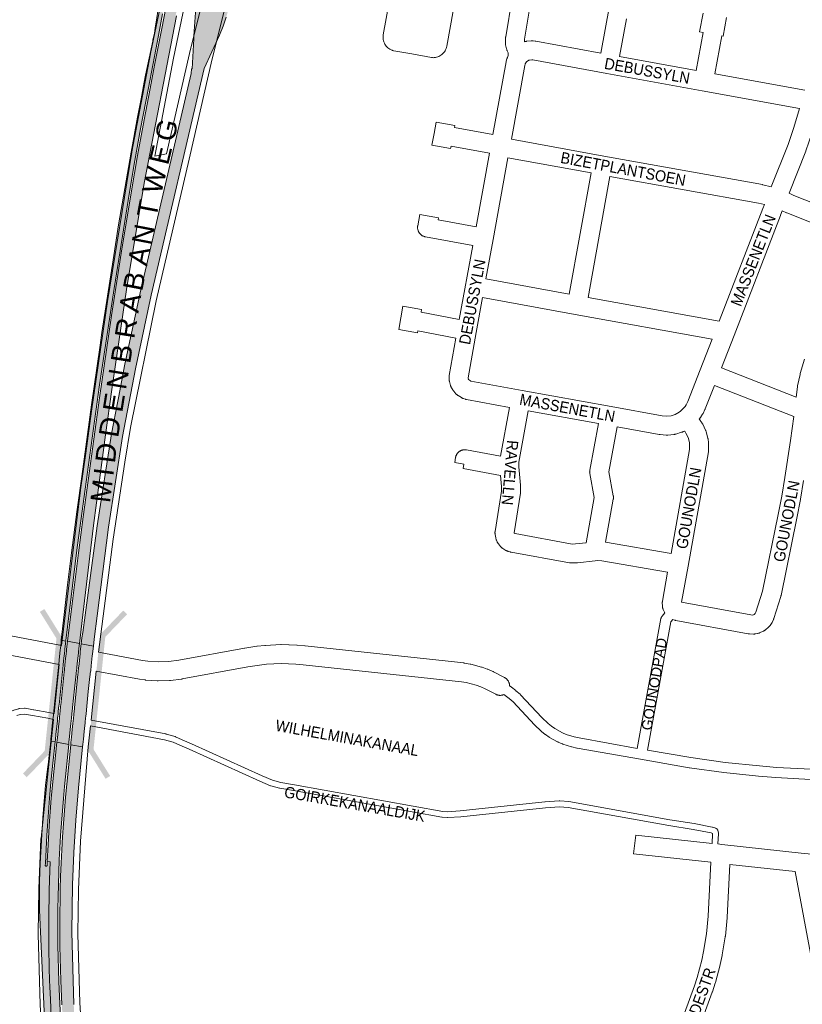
# Paper-space layout 'Layout1' of a CAD drawing. Header units: metres. Extents: x 123097 to 144122, y 392739 to 407589.
# Tile 363 of 510: x 132714 to 133251, y 398690 to 399366. Entities that reach past the tile are written whole.
import ezdxf
from ezdxf.enums import TextEntityAlignment as Align

# ---------------------------------------------------------------- set-up
doc = ezdxf.new("R2010")
doc.units = ezdxf.units.M
doc.header["$MEASUREMENT"] = 0
for name, color, linetype, lineweight in [('gs-anno-wegen algemeen tekst', 7, 'Continuous', 0), ('gs-knt-fietspaden', 7, 'Continuous', 0), ('gs-knt-hoofdweg', 7, 'Continuous', 0), ('gs-knt-paden', 7, 'Continuous', 0), ('gs-knt-wegen algemeen', 7, 'Continuous', 0), ('gs-symb-viaduct', 7, 'Continuous', 0), ('ir-ARC-asfalt-hoofdwegen-te inspecteren', 5, 'Continuous', 0)]:
    doc.layers.add(name, color=color, linetype=linetype, lineweight=lineweight)
doc.styles.add('Style-Arial', font='arial.ttf')

# ---------------------------------------------------------------- blocks, each defined once
blk = doc.blocks.new('gg0-viaduct_6')
at = {"layer": 'gs-symb-viaduct', "linetype": 'Continuous'}
blk.add_hatch(color=7, dxfattribs=at).paths.add_polyline_path([(-55.76, -16.89), (-58, -14), (-40, 0), (40, 0), (58, -14), (55.76, -16.89), (38.75, -3.66), (-38.75, -3.66)])

psp = doc.layouts.get("Layout1")

# ---------------------------------------------------------------- hatches: boundary and pattern name
at = {"layer": 'ir-ARC-asfalt-hoofdwegen-te inspecteren', "linetype": 'Continuous', "lineweight": 13}
psp.add_hatch(color=5, dxfattribs=at).paths.add_polyline_path([(132745.765, 398939.445), (132742.708, 398940.003), (132744.14, 398953.633), (132744.598, 398957.736), (132745.497, 398965.794), (132746.911, 398977.949), (132749.679, 399000), (132753.424, 399028.151), (132756.711, 399052.394), (132763.521, 399101.36), (132767.067, 399126.552), (132769.348, 399142.307), (132770.602, 399150.966), (132778.152, 399200.892), (132781.987, 399224.79), (132786.216, 399249.909), (132790.592, 399274.7), (132794.987, 399298.78), (132797.363, 399311.27), (132799.62, 399322.825), (132800.494, 399327.449), (132805.385, 399350.925), (132805.553, 399351.687), (132806.5, 399356.314), (132807.167, 399359.966), (132807.797, 399363.886), (132809.324, 399374.362), (132812.187, 399393.64), (132815.471, 399411.976), (132815.819, 399413.818), (132817.26, 399420.918), (132819.877, 399432.862), (132824.127, 399451.897), (132825.384, 399457.57), (132825.476, 399457.562), (132827.126, 399464.566), (132828.235, 399462.861), (132829.524, 399460.578), (132830.081, 399459.404), (132830.766, 399457.501), (132829.519, 399457.938), (132829.188, 399457.853), (132828.988, 399457.576), (132824.159, 399435.996), (132821.988, 399426.189), (132819.917, 399416.484), (132818.065, 399406.735), (132816.568, 399398.75), (132815.294, 399390.727), (132812.833, 399373.92), (132812.113, 399369.682), (132809.371, 399354.718), (132806.56, 399340.328), (132804.501, 399329.626), (132802.449, 399318.8), (132797.012, 399290.778), (132793.014, 399269.077), (132789.364, 399247.314), (132778.975, 399181.281), (132769.006, 399115.184), (132761.266, 399060.247), (132753.91, 399005.257), (132753.218, 399000), (132749.39, 398969.859), (132745.792, 398939.69)])
for points in [[(132841.36, 399457.113), (132829.524, 399460.578), (132830.081, 399459.404), (132830.766, 399457.501), (132831.151, 399455.471), (132831.252, 399451.945), (132830.892, 399448.435), (132830.241, 399445.774), (132829.908, 399444.974), (132820.748, 399403.84), (132820.303, 399401.321), (132818.642, 399393.773), (132817.319, 399387.645), (132814.429, 399373.767), (132811.522, 399359.502), (132807.753, 399340.096), (132806.631, 399334.336), (132803.602, 399318.511), (132799.427, 399296.855), (132794.924, 399272.536), (132790.718, 399248.164), (132783.743, 399205.487), (132777.124, 399162.753), (132768.892, 399106.123), (132761.058, 399049.436), (132757.761, 399024.723), (132754.539, 399000), (132750.585, 398968.841), (132746.942, 398939.23), (132755.224, 398937.717), (132755.662, 398941.564), (132757.534, 398957.309), (132764.86, 399018.61), (132773.1, 399080.84), (132777.39, 399111.89), (132787.45, 399180.57), (132799.49, 399253.49), (132821.57, 399368.18), (132821.05, 399368.32), (132828.33, 399401.27), (132834.221, 399426.591), (132838.285, 399444.062), (132840.241, 399452.467), (132840.749, 399454.499)], [(132756.324, 398937.516), (132764.726, 398935.982), (132765.256, 398940.716), (132767.303, 398956.73), (132775.07, 399017.52), (132784.71, 399079.82), (132793.52, 399126.23), (132804.32, 399176.71), (132840.62, 399332.15), (132851.144, 399355.096), (132853.692, 399361.177), (132855.828, 399367.415), (132857.543, 399373.782), (132873.2, 399440.72), (132874.29, 399444.751), (132874.311, 399444.83), (132874.63, 399445.552), (132875.444, 399447.211), (132852.942, 399453.434), (132852.348, 399450.835), (132849.866, 399440.407), (132850.276, 399440.31), (132847.934, 399430.324), (132835.577, 399377.097), (132835.14, 399375.448), (132834.835, 399373.77), (132833.672, 399354.453), (132833.605, 399352.419), (132832.433, 399331.864), (132831.893, 399331.89), (132831.7, 399328.73), (132797.18, 399180.22), (132786.2, 399129.25), (132781.868, 399106.332), (132781.401, 399103.864), (132777.17, 399081.48), (132767.18, 399018.45), (132758.985, 398957.223), (132757.396, 398945.352), (132756.789, 398941.579)], [(132742.708, 398940.003), (132742.523, 398938.338), (132742.077, 398934.409), (132741.95, 398933.286), (132741.225, 398926.336), (132740.912, 398923.326), (132740.471, 398919.106), (132738.084, 398896.213), (132738.028, 398895.668), (132737.612, 398891.65), (132737.305, 398888.674), (132737.275, 398888.381), (132737.144, 398887.123), (132736.958, 398885.293), (132736.555, 398881.332), (132736.024, 398876.11), (132735.628, 398872.21), (132735.476, 398870.719), (132738.47, 398870.178), (132738.627, 398871.679), (132739.033, 398875.557), (132739.579, 398880.786), (132739.994, 398884.753), (132740.183, 398886.562), (132740.346, 398888.113), (132740.448, 398889.086), (132740.555, 398890.11), (132740.659, 398891.096), (132741.08, 398895.121), (132741.136, 398895.652), (132743.539, 398918.547), (132743.647, 398919.576), (132743.746, 398920.52), (132743.981, 398922.764), (132744.298, 398925.777), (132745.028, 398932.736), (132745.15, 398933.85), (132745.583, 398937.794), (132745.765, 398939.445)], [(132754.588, 398932.135), (132755.041, 398936.112), (132755.224, 398937.717), (132746.942, 398939.23), (132746.741, 398937.588), (132746.301, 398933.641), (132746.177, 398932.53), (132745.454, 398925.568), (132745.137, 398922.552), (132744.883, 398920.313), (132744.81, 398919.365), (132744.703, 398918.335), (132742.324, 398895.433), (132742.269, 398894.907), (132741.851, 398890.879), (132741.748, 398889.89), (132741.642, 398888.866), (132741.541, 398887.894), (132741.38, 398886.341), (132741.193, 398884.54), (132740.781, 398880.57), (132740.237, 398875.336), (132739.835, 398871.466), (132739.679, 398869.96), (132747.795, 398868.494), (132747.952, 398870.032), (132748.342, 398873.849), (132748.833, 398878.659), (132749.266, 398882.893), (132749.624, 398886.412), (132749.931, 398889.409), (132750.344, 398893.46), (132750.394, 398893.95), (132751.68, 398906.61), (132752.847, 398916.852), (132752.964, 398917.882), (132753.071, 398918.82), (132753.326, 398921.053), (132753.67, 398924.075), (132754.464, 398931.049)], [(132750.263, 398878.86), (132749.722, 398873.595), (132749.331, 398869.788), (132749.173, 398868.245), (132757.313, 398866.776), (132757.475, 398868.349), (132757.862, 398872.101), (132758.408, 398877.391), (132758.823, 398881.409), (132758.996, 398883.087), (132759.158, 398884.664), (132759.261, 398885.659), (132759.367, 398886.691), (132759.469, 398887.674), (132759.889, 398891.749), (132759.935, 398892.196), (132761.22, 398904.9), (132762.372, 398915.118), (132762.489, 398916.149), (132762.594, 398917.084), (132762.845, 398919.311), (132763.188, 398922.346), (132763.977, 398929.349), (132764.096, 398930.408), (132764.549, 398934.421), (132764.726, 398935.982), (132756.324, 398937.516), (132756.157, 398935.913), (132755.741, 398931.926), (132755.628, 398930.841), (132754.898, 398923.852), (132754.583, 398920.823), (132754.349, 398918.587), (132754.251, 398917.648), (132754.143, 398916.616), (132751.786, 398893.694), (132751.736, 398893.21), (132751.321, 398889.156), (132751.013, 398886.157), (132750.852, 398884.592), (132750.674, 398882.856)], [(132731.317, 398677.949), (132731.695, 398669.597), (132732.316, 398655.97), (132732.913, 398642.861), (132733.645, 398625.951), (132735.885, 398625.689), (132736.577, 398631.833), (132736.711, 398633.291), (132737.105, 398639.693), (132737.219, 398644.53), (132737.236, 398646.198), (132737.189, 398652.041), (132736.447, 398667.72), (132736.016, 398675.933), (132735.22, 398693.489), (132734.8, 398702.276), (132734.671, 398706.934), (132734.414, 398714.96), (132734.07, 398729.258), (132734.096, 398738.329), (132734.068, 398748.141), (132734.127, 398752.03), (132734.127, 398755.702), (132734.276, 398761.844), (132734.372, 398768.178), (132734.645, 398775.569), (132735.027, 398788.064), (132733.035, 398788.142), (132732.903, 398785.479), (132732.566, 398785.035), (132732.01, 398785.074), (132731.739, 398785.561), (132731.76, 398786.799), (132732.789, 398806.294), (132733.602, 398818.782), (132734.614, 398831.562), (132735.638, 398842.436), (132736.943, 398855.575), (132738.47, 398870.178), (132735.476, 398870.719), (132734.879, 398864.801), (132734.463, 398861.072), (132733.876, 398856.36), (132733.223, 398851.657), (132732.547, 398846.09), (132731.933, 398840.516), (132731.395, 398835.018), (132730.91, 398829.516), (132730.042, 398818.231), (132729.309, 398806.667), (132728.245, 398786.843), (132728.013, 398780.841), (132727.834, 398774.837), (132727.732, 398766.317), (132727.759, 398760.577), (132727.837, 398754.838), (132731.203, 398680.477)], [(132731.631, 398614.512), (132732.543, 398618.153), (132733.097, 398620.951), (132733.518, 398623.435), (132733.645, 398625.951), (132735.885, 398625.689), (132736.577, 398631.833), (132736.711, 398633.291), (132737.105, 398639.693), (132737.219, 398644.53), (132737.236, 398646.198), (132737.189, 398652.041), (132736.447, 398667.72), (132736.016, 398675.933), (132735.22, 398693.489), (132734.8, 398702.276), (132734.671, 398706.934), (132734.414, 398714.96), (132734.07, 398729.258), (132734.096, 398738.329), (132734.068, 398748.141), (132734.127, 398752.03), (132734.127, 398755.702), (132734.276, 398761.844), (132734.372, 398768.178), (132734.645, 398775.569), (132735.027, 398788.064), (132733.035, 398788.142), (132733.598, 398799.54), (132734.372, 398812.625), (132735.048, 398822.181), (132735.81, 398831.731), (132739.679, 398869.96), (132747.795, 398868.494), (132744.86, 398839.761), (132744.111, 398831.356), (132743.428, 398822.946), (132742.811, 398814.53), (132742.26, 398806.11), (132741.774, 398797.686), (132741.352, 398789.258), (132740.999, 398780.827), (132740.721, 398772.394), (132740.519, 398764.064), (132740.39, 398755.732), (132740.33, 398747.4), (132740.335, 398739.067), (132740.406, 398730.734), (132740.544, 398722.402), (132740.748, 398714.072), (132741.02, 398705.743), (132742.877, 398666.12), (132742.999, 398664.084), (132743.25, 398659.064), (132743.37, 398655.388), (132743.439, 398651.71), (132743.436, 398647.736), (132743.435, 398645.525), (132743.354, 398640.676), (132743.21, 398637), (132742.953, 398633.011), (132742.571, 398629.032), (132742.351, 398627.301), (132742.076, 398625.14), (132741.441, 398621.119), (132740.79, 398617.649)], [(132752.75, 398621.781), (132761.651, 398624.893), (132761.196, 398625.768), (132760.425, 398627.395), (132758.414, 398632.332), (132757.861, 398633.876), (132756.834, 398637.143), (132755.961, 398640.454), (132755.271, 398643.807), (132754.795, 398647.197), (132753.541, 398658.5), (132753.124, 398663.01), (132752.054, 398676.555), (132751.747, 398681.074), (132751.22, 398690.117), (132750.01, 398739.911), (132750.34, 398772.241), (132751.254, 398794.424), (132752.614, 398816.584), (132754.419, 398838.712), (132757.313, 398866.776), (132749.173, 398868.245), (132746.4, 398841.239), (132745.569, 398832.229), (132744.818, 398823.212), (132744.146, 398814.188), (132743.554, 398805.159), (132743.041, 398796.125), (132742.608, 398787.087), (132742.255, 398778.045), (132741.981, 398769.001), (132741.816, 398761.187), (132741.727, 398753.371), (132741.721, 398737.739), (132741.795, 398729.923), (132741.924, 398722.108), (132742.109, 398714.294), (132742.35, 398706.481), (132743.08, 398689.821), (132744.09, 398673.276), (132744.675, 398665.514), (132745.417, 398657.765), (132746.292, 398650.03), (132746.794, 398646.17), (132747.371, 398642.321), (132748.149, 398637.821), (132748.597, 398635.582), (132749.109, 398633.357), (132749.679, 398631.146), (132750.302, 398628.949), (132750.979, 398626.768), (132751.708, 398624.604)]]:
    psp.add_hatch(color=5, dxfattribs=at).paths.add_polyline_path(points, flags=0)

# ---------------------------------------------------------------- linework, layer by layer
at = {"layer": 'gs-knt-fietspaden', "color": 7, "linetype": 'Continuous', "flags": 128}
for points in [[(133137.587, 398865.828), (133153.785, 398954.772), (133153.818, 398954.933), (133153.859, 398955.092), (133153.907, 398955.248), (133153.962, 398955.403), (133154.024, 398955.555), (133154.094, 398955.703), (133154.17, 398955.849), (133154.253, 398955.99), (133154.343, 398956.128), (133154.439, 398956.261), (133154.541, 398956.389), (133156.446, 398958.677)], [(133161.863, 398954.212), (133160.526, 398952.606), (133144.502, 398864.616)], [(133050.009, 398908.59), (133051.013, 398907.929), (133051.123, 398907.853), (133051.23, 398907.774), (133054.216, 398905.463), (133054.289, 398905.405), (133054.36, 398905.345), (133057.22, 398902.879), (133057.317, 398902.792), (133057.411, 398902.701), (133057.501, 398902.607), (133072.083, 398886.878), (133076.418, 398882.763), (133078.663, 398881.008), (133081.016, 398879.4), (133086.202, 398876.541), (133088.767, 398875.433), (133094.394, 398873.617), (133097.631, 398872.921), (133137.587, 398865.828)], [(133256.347, 398844.509), (133232.618, 398845.79), (133232.529, 398845.796), (133220.685, 398846.736), (133220.597, 398846.744), (133196.963, 398849.222), (133196.846, 398849.236), (133173.31, 398852.508), (133173.195, 398852.526), (133139.815, 398858.302), (133096.341, 398866.02), (133096.217, 398866.045), (133092.745, 398866.792), (133092.631, 398866.818), (133092.518, 398866.848), (133092.407, 398866.882), (133086.451, 398868.804), (133086.293, 398868.859), (133086.137, 398868.922), (133083.263, 398870.164), (133083.11, 398870.234), (133082.961, 398870.312), (133077.48, 398873.333), (133077.336, 398873.418), (133077.195, 398873.509), (133074.61, 398875.275), (133074.518, 398875.34), (133074.428, 398875.408), (133071.962, 398877.336), (133071.832, 398877.442), (133071.708, 398877.555), (133067.169, 398881.863), (133067.088, 398881.942), (133067.011, 398882.023), (133052.486, 398897.691), (133049.846, 398899.968), (133047.039, 398902.14), (133046.147, 398902.729)], [(133144.502, 398864.616), (133174.334, 398859.454), (133197.754, 398856.198), (133221.285, 398853.73), (133233.04, 398852.797), (133256.681, 398851.521)]]:
    psp.add_lwpolyline(points, dxfattribs=at)
at = {"layer": 'gs-knt-hoofdweg', "color": 7, "linetype": 'Continuous', "flags": 128}
for points in [[(132845.334, 399459.617), (132843.623, 399454.354), (132819.603, 399339.233), (132819.603, 399339.228), (132819.602, 399339.225)], [(132742.774, 398936.384), (132755.844, 399043.007), (132755.873, 399043.214), (132759.619, 399068.315), (132763.35, 399097.014), (132763.367, 399097.14), (132774.353, 399172.263), (132774.373, 399172.393), (132791.06, 399274.765), (132791.097, 399274.97), (132803.878, 399342.288), (132803.906, 399342.43), (132828.03, 399458.052)], [(132874.646, 399452.833), (132873.77, 399449.323), (132846.193, 399338.765), (132830.398, 399269.996), (132830.392, 399269.971), (132807.725, 399172.713), (132790.156, 399085.774), (132786.189, 399062.158), (132778.212, 399009.304), (132768.095, 398931.696)], [(132819.602, 399339.225), (132806.858, 399272.099), (132814.789, 399273.601), (132830.596, 399342.424), (132830.631, 399342.57), (132858.226, 399453.2), (132859.118, 399456.773)], [(132737.8, 398889.722), (132741.295, 398923.414)], [(132766.593, 398918.736), (132763.117, 398885.166)], [(132723.198, 398596.638), (132727.981, 398616.153), (132729.221, 398621.669), (132729.874, 398627.735), (132730.086, 398640.808), (132729.181, 398674.779), (132728.19, 398689.804), (132728.176, 398690.11), (132726.845, 398738.321), (132726.843, 398738.642), (132727.23, 398769.519), (132727.237, 398769.781), (132728.776, 398803.728), (132728.791, 398803.965), (132728.812, 398804.203), (132737.383, 398885.713)], [(132762.703, 398881.155), (132761.219, 398866.772), (132755.903, 398802.127), (132754.395, 398768.863), (132754.016, 398738.686), (132755.328, 398691.233), (132757.516, 398658.764), (132758.211, 398650.397), (132759.593, 398642.411), (132761.671, 398634.578), (132764.461, 398626.881), (132765.222, 398625.157), (132773.018, 398607.481)]]:
    psp.add_lwpolyline(points, dxfattribs=at)
at = {"layer": 'gs-knt-paden', "color": 7, "linetype": 'Continuous', "flags": 128}
for points in [[(132664.579, 398898.381), (132704.777, 398890.741), (132707.113, 398890.844), (132710.913, 398892.229), (132710.962, 398892.246), (132711.012, 398892.262), (132713.486, 398893.02), (132713.576, 398893.045), (132713.666, 398893.066), (132713.758, 398893.083), (132713.85, 398893.095), (132713.942, 398893.104), (132717.377, 398893.331), (132717.47, 398893.335), (132717.563, 398893.334), (132717.656, 398893.33), (132717.749, 398893.321), (132717.841, 398893.307), (132723.724, 398892.322), (132723.762, 398892.316), (132734.131, 398890.372), (132737.8, 398889.722)], [(132737.383, 398885.713), (132733.419, 398886.416), (132733.4, 398886.419), (132723.041, 398888.361), (132717.408, 398889.304), (132714.441, 398889.108), (132712.24, 398888.434)], [(132763.117, 398885.166), (132814.378, 398875.695), (132814.473, 398875.675), (132814.566, 398875.65), (132820.652, 398873.907), (132820.742, 398873.879), (132820.83, 398873.847), (132820.917, 398873.81), (132825.601, 398871.719), (132831.927, 398868.996), (132831.965, 398868.979), (132880.423, 398846.91), (132887.453, 398843.899), (132893.202, 398842.442), (132902.637, 398840.89), (132902.667, 398840.885), (133004.218, 398822.613), (133004.221, 398822.613), (133004.225, 398822.612)], [(133188.853, 398800.652), (133189.193, 398807.116), (133189.101, 398807.494), (133188.115, 398807.804), (133175.822, 398810.266), (133159.139, 398812.897), (133159.097, 398812.904), (133090.13, 398825.291), (133084.195, 398825.801), (133074.641, 398825.107), (133016.625, 398818.946), (133016.55, 398818.94), (133007.662, 398818.334), (133007.564, 398818.329), (133007.466, 398818.33), (133007.369, 398818.335), (133003.808, 398818.613), (133003.742, 398818.619), (133003.675, 398818.628), (133003.609, 398818.639), (132901.97, 398836.926), (132892.465, 398838.49), (132892.381, 398838.505), (132892.297, 398838.524), (132886.313, 398840.041), (132886.238, 398840.061), (132886.162, 398840.085), (132886.089, 398840.112), (132886.016, 398840.141), (132878.82, 398843.223), (132878.778, 398843.242), (132830.318, 398865.312), (132823.999, 398868.032), (132823.974, 398868.043), (132819.408, 398870.082), (132813.553, 398871.759), (132762.703, 398881.155)], [(133004.225, 398822.612), (133007.535, 398822.354), (133016.238, 398822.948), (133074.25, 398829.108), (133074.316, 398829.114), (133084.062, 398829.822), (133084.142, 398829.826), (133084.221, 398829.827), (133084.301, 398829.825), (133084.38, 398829.82), (133090.566, 398829.289), (133090.658, 398829.279), (133090.749, 398829.264), (133159.786, 398816.864), (133176.489, 398814.23), (133176.571, 398814.216), (133189.01, 398811.725), (133189.079, 398811.71), (133189.149, 398811.692), (133189.217, 398811.672), (133191.389, 398810.99), (133191.482, 398810.958), (133191.574, 398810.922), (133191.663, 398810.881), (133191.751, 398810.836), (133191.836, 398810.787), (133191.919, 398810.733), (133191.999, 398810.676), (133192.076, 398810.614), (133192.15, 398810.549), (133192.22, 398810.481), (133192.288, 398810.409), (133192.351, 398810.334), (133192.411, 398810.256), (133192.467, 398810.175), (133192.519, 398810.091), (133192.567, 398810.005), (133192.611, 398809.917), (133192.65, 398809.827), (133192.685, 398809.735), (133192.715, 398809.641), (133192.74, 398809.546), (133193.169, 398807.778), (133193.19, 398807.683), (133193.206, 398807.587), (133193.217, 398807.49), (133193.224, 398807.393), (133193.226, 398807.296), (133193.223, 398807.198), (133192.855, 398800.218)]]:
    psp.add_lwpolyline(points, dxfattribs=at)
at = {"layer": 'gs-knt-wegen algemeen', "color": 7, "linetype": 'Continuous', "flags": 128}
for points in [[(133011.751, 399110.78), (133011.631, 399110.919), (133011.551, 399111.019), (133011.435, 399111.172), (133011.363, 399111.271), (133011.251, 399111.433), (133011.187, 399111.532), (133011.081, 399111.703), (133010.208, 399113.163), (133010.062, 399113.419), (133009.928, 399113.682), (133009.807, 399113.951), (133009.697, 399114.224), (133009.6, 399114.503), (133009.516, 399114.785), (133008.81, 399117.364), (133008.739, 399117.647), (133008.681, 399117.933), (133008.636, 399118.221), (133008.604, 399118.511), (133008.585, 399118.801), (133008.527, 399120.142), (133008.521, 399120.428), (133008.528, 399120.715), (133008.547, 399121), (133008.578, 399121.285), (133008.623, 399121.568), (133013.193, 399147.137), (132987.121, 399152.24), (132986.864, 399150.802, -0.3717477), (132986.853, 399150.795), (132974.055, 399153.088, -0.3717411), (132974.048, 399153.098), (132976.902, 399169.033, -0.3717441), (132976.913, 399169.041), (132989.711, 399166.749, -0.3717533), (132989.718, 399166.738), (132989.417, 399165.057), (133015.504, 399159.952), (133024.746, 399210.746), (132992.284, 399216.685), (132991.972, 399216.75), (132991.664, 399216.831), (132991.359, 399216.926), (132991.06, 399217.036), (132990.767, 399217.16), (132990.48, 399217.299), (132990.2, 399217.452), (132989.928, 399217.618), (132989.664, 399217.797), (132989.41, 399217.989), (132989.165, 399218.193), (132988.931, 399218.409), (132988.707, 399218.636), (132988.495, 399218.874), (132988.294, 399219.122), (132988.106, 399219.38), (132987.931, 399219.646), (132987.769, 399219.92), (132987.621, 399220.203), (132987.487, 399220.492), (132987.367, 399220.787), (132987.261, 399221.088), (132987.171, 399221.394), (132987.095, 399221.703), (132987.035, 399222.016), (132986.99, 399222.332), (132986.961, 399222.649), (132986.947, 399222.968), (132986.949, 399223.287), (132986.966, 399223.605), (132986.999, 399223.922), (132987.048, 399224.237), (132988.442, 399232.019, -0.3717476), (132988.453, 399232.026), (133001.251, 399229.733, -0.3717406), (133001.258, 399229.723), (133001.008, 399228.325), (133027.077, 399223.556), (133036.269, 399274.084), (133009.9, 399278.807), (133009.629, 399277.292, -0.371753), (133009.618, 399277.285), (132996.82, 399279.577, -0.3717512), (132996.813, 399279.588), (132998.232, 399287.511), (132999.647, 399295.409, -0.3717453), (132999.658, 399295.416), (133012.456, 399293.123, -0.371744), (133012.463, 399293.112), (133012.196, 399291.623), (133038.599, 399286.894), (133047.667, 399336.733), (133047.715, 399336.972), (133047.772, 399337.208), (133048.185, 399338.795), (133048.269, 399339.09), (133048.368, 399339.381), (133048.48, 399339.667), (133049.052, 399341.034), (133049.157, 399341.272), (133049.068, 399342.92), (133048.443, 399344.262), (133048.336, 399344.503), (133048.24, 399344.748), (133048.153, 399344.997), (133048.077, 399345.248), (133048.011, 399345.503), (133047.326, 399348.38), (133047.265, 399348.667), (133047.216, 399348.955), (133047.181, 399349.246), (133047.158, 399349.538), (133047.149, 399349.831), (133047.153, 399350.123), (133047.26, 399353.08), (133047.277, 399353.363), (133047.305, 399353.645), (133047.347, 399353.926), (133051.853, 399380.663)], [(133064.669, 399378.359), (133060.256, 399352.182), (133060.197, 399350.536), (133060.217, 399350.45), (133060.567, 399350.555), (133060.821, 399350.626), (133061.077, 399350.686), (133061.335, 399350.736), (133061.595, 399350.776), (133061.857, 399350.805), (133064.805, 399351.071), (133065.068, 399351.089), (133065.331, 399351.097), (133065.594, 399351.094), (133065.857, 399351.08), (133066.118, 399351.056), (133067.593, 399350.89), (133067.812, 399350.862), (133068.029, 399350.826), (133112.601, 399342.715), (133118.481, 399375.03, -0.3715571)], [(133130.125, 399366.293), (133125.41, 399340.384), (133177.968, 399330.82), (133182.714, 399356.905), (133180.324, 399357.34, -0.3715666), (133180.317, 399357.351), (133182.644, 399370.143, -0.37157)], [(133198.838, 399367.196), (133196.511, 399354.404, -0.3715681), (133196.5, 399354.397), (133195.523, 399354.575), (133190.777, 399328.489), (133252.509, 399317.256)], [(133031.484, 399175.047), (133027.135, 399151.141), (133021.576, 399120.042), (133021.839, 399119.079, -0.6987637), (133021.824, 399119.069), (133021.69, 399119.189)], [(133158.376, 398986.6), (133113.173, 398994.394), (133110.241, 398994.586), (133108.749, 398994.45), (133096.475, 398993.053), (133096.166, 398993.025), (133095.855, 398993.012), (133092.419, 398992.951), (133092.161, 398992.952), (133091.903, 398992.962), (133091.645, 398992.984), (133091.388, 398993.015), (133091.133, 398993.056), (133051.07, 399000.382), (133050.853, 399000.426), (133050.638, 399000.476), (133050.425, 399000.535), (133049.093, 399000.922), (133048.815, 399001.009), (133048.542, 399001.109), (133048.273, 399001.221), (133048.009, 399001.344), (133047.752, 399001.48), (133047.501, 399001.627), (133045.492, 399002.861), (133045.229, 399003.032), (133044.973, 399003.215), (133044.727, 399003.411), (133044.491, 399003.618), (133044.265, 399003.837), (133044.05, 399004.066), (133043.846, 399004.305), (133042.362, 399006.134), (133042.193, 399006.352), (133042.034, 399006.576), (133041.884, 399006.806), (133041.744, 399007.043), (133041.614, 399007.286), (133041.495, 399007.533), (133041.003, 399008.61), (133040.895, 399008.862), (133040.796, 399009.119), (133040.709, 399009.38), (133040.633, 399009.645), (133040.568, 399009.912), (133040.515, 399010.182), (133040.106, 399012.502), (133040.06, 399012.807), (133040.028, 399013.113), (133040.01, 399013.421), (133040.008, 399013.729), (133040.02, 399014.037), (133040.046, 399014.344), (133040.087, 399014.65), (133044.457, 399042.259), (133044.444, 399045.407), (133043.81, 399053.052), (133018.197, 399057.739, -0.3715045), (133018.19, 399057.749), (133018.757, 399060.845), (133012.4, 399061.925, -0.3715191), (133012.392, 399061.936), (133012.952, 399065.233), (133013.012, 399065.539), (133013.086, 399065.843), (133013.175, 399066.142), (133013.278, 399066.437), (133013.395, 399066.726), (133013.526, 399067.01), (133013.67, 399067.287), (133013.827, 399067.557), (133013.998, 399067.819), (133014.18, 399068.072), (133014.375, 399068.317), (133014.581, 399068.551), (133014.798, 399068.776), (133015.025, 399068.99), (133015.263, 399069.193), (133015.51, 399069.384), (133015.766, 399069.563), (133016.03, 399069.73), (133016.302, 399069.884), (133016.581, 399070.024), (133016.866, 399070.151), (133017.157, 399070.264), (133017.453, 399070.364), (133017.754, 399070.448), (133018.058, 399070.518), (133018.366, 399070.574), (133018.675, 399070.615), (133018.987, 399070.641), (133019.299, 399070.652), (133019.611, 399070.647), (133019.923, 399070.629), (133020.233, 399070.595), (133020.542, 399070.546), (133043.797, 399066.29), (133049.914, 399099.693)], [(133188.033, 398787.645), (133135.072, 398793.396, -0.3681545), (133135.064, 398793.407), (133136.468, 398806.332, -0.3681534), (133136.478, 398806.34), (133188.853, 398800.652)]]:
    psp.add_lwpolyline(points, format="xyb", dxfattribs=at)
for points in [[(133011.54, 399372.829), (133006.906, 399347.355), (133006.722, 399346.548), (133006.469, 399345.76), (133006.149, 399344.998), (133005.764, 399344.266), (133005.316, 399343.57), (133004.81, 399342.916), (133004.249, 399342.309), (133003.637, 399341.752), (133002.979, 399341.251), (133002.28, 399340.808), (133001.545, 399340.429), (133000.781, 399340.114), (132999.991, 399339.867), (132999.183, 399339.69), (132998.363, 399339.583), (132997.537, 399339.548), (132997.246, 399339.555), (132996.956, 399339.575), (132996.667, 399339.607), (132996.38, 399339.653), (132983.066, 399342.076), (132970.628, 399344.291), (132970.349, 399344.347), (132970.073, 399344.415), (132969.8, 399344.495), (132969.531, 399344.587), (132968.763, 399344.907), (132968.026, 399345.292), (132967.326, 399345.741), (132966.668, 399346.249), (132966.056, 399346.812), (132965.496, 399347.427), (132964.992, 399348.088), (132964.547, 399348.791), (132964.166, 399349.53), (132963.85, 399350.299), (132963.603, 399351.093), (132963.427, 399351.906), (132963.322, 399352.731), (132963.289, 399353.562), (132963.329, 399354.392), (132963.441, 399355.216), (132963.442, 399355.22), (132967.537, 399377.73)], [(133248.863, 399304.686), (133182.042, 399316.845), (133116.675, 399328.74), (133065.916, 399337.977), (133065.317, 399338.044), (133063.685, 399337.897), (133063.319, 399337.787), (133062.876, 399337.585), (133061.916, 399336.932), (133061.729, 399336.75), (133060.807, 399335.399), (133060.669, 399335.067), (133060.433, 399334.163), (133051.247, 399283.67)], [(133266.986, 399321.035), (133263.549, 399308.103), (133263.475, 399307.847), (133257.203, 399287.618), (133257.16, 399287.484), (133253.216, 399275.676), (133253.155, 399275.502), (133253.09, 399275.331), (133241.665, 399246.619)], [(133241.665, 399246.619), (133244.985, 399245.112), (133308.081, 399220.091), (133309.508, 399223.103), (133312.669, 399231.503), (133313.995, 399237.453), (133314.03, 399237.602), (133327.839, 399293.394), (133328.917, 399298.171), (133328.928, 399300.546), (133328.868, 399301.159), (133328.65, 399301.997), (133327.905, 399303.538), (133327.726, 399303.851), (133327.453, 399304.21), (133326.908, 399304.735), (133325.95, 399305.355), (133325.322, 399305.642), (133266.986, 399321.035)], [(133229.381, 399250.965), (133240.924, 399279.974), (133244.788, 399291.541), (133248.863, 399304.686)], [(133051.247, 399283.67), (133114.745, 399272.096)], [(133048.916, 399270.861), (133038.72, 399214.814), (133033.815, 399187.856)], [(133033.815, 399187.856), (133090.971, 399177.449), (133106.017, 399260.453), (133048.916, 399270.861)], [(133114.745, 399272.096), (133223.297, 399252.484), (133223.515, 399252.441), (133223.731, 399252.39), (133229.381, 399250.965)], [(133224.667, 399238.727), (133220.763, 399239.711), (133118.828, 399258.128), (133103.78, 399175.116), (133193.79, 399158.725)], [(133193.79, 399158.725), (133223.651, 399236.02), (133224.667, 399238.727)], [(133236.97, 399234.452), (133235.83, 399231.416), (133235.808, 399231.357), (133203.995, 399149.01), (133195.225, 399126.768)], [(133301.983, 399208.502), (133240.038, 399233.068), (133239.747, 399233.191), (133236.97, 399234.452)], [(133188.959, 399146.371), (133095.048, 399163.472), (133031.484, 399175.047)], [(133021.69, 399119.189), (133021.96, 399118.878), (133022.456, 399118.307), (133023.274, 399117.796), (133023.374, 399117.762), (133058.655, 399111.335), (133119.608, 399100.283), (133154.556, 399093.946), (133157.8, 399093.672), (133160.727, 399093.986), (133163.542, 399094.849), (133166.28, 399096.302), (133167.219, 399096.988), (133169.548, 399099.266), (133170.351, 399100.315), (133171.1, 399101.514), (133172.117, 399103.656), (133180.719, 399125.473), (133188.959, 399146.371)], [(133195.225, 399126.768), (133246.527, 399106.688), (133247.343, 399113.766), (133247.386, 399114.074), (133247.444, 399114.38), (133249.145, 399122.344), (133249.212, 399122.628), (133249.292, 399122.909), (133252.307, 399132.651)], [(133011.755, 399110.775), (133011.753, 399110.778), (133011.751, 399110.78)], [(133011.755, 399110.775), (133011.753, 399110.778), (133011.751, 399110.78)], [(133049.914, 399099.693), (133020.547, 399105.042), (133020.302, 399105.092), (133020.059, 399105.151), (133019.819, 399105.219), (133019.581, 399105.296), (133018.315, 399105.735), (133018.041, 399105.837), (133017.773, 399105.951), (133017.509, 399106.077), (133017.251, 399106.215), (133017, 399106.364), (133014.732, 399107.78), (133014.501, 399107.932), (133014.276, 399108.093), (133014.057, 399108.264), (133013.847, 399108.444), (133013.644, 399108.632), (133013.45, 399108.83), (133013.264, 399109.035), (133011.755, 399110.775)], [(133180.083, 399091.609), (133180.414, 399091.194), (133180.595, 399090.957), (133180.764, 399090.711), (133181.992, 399088.844), (133182.146, 399088.598), (133182.29, 399088.345), (133182.421, 399088.085), (133184.355, 399084.058), (133184.475, 399083.793), (133184.584, 399083.523), (133184.68, 399083.248), (133184.763, 399082.969), (133185.949, 399078.663), (133186.02, 399078.38), (133186.079, 399078.095), (133186.124, 399077.808), (133186.424, 399075.593), (133186.457, 399075.303), (133186.476, 399075.013), (133186.483, 399074.722), (133186.485, 399070.256), (133186.479, 399069.967), (133186.46, 399069.679), (133186.428, 399069.391), (133186.383, 399069.106), (133172.355, 398990.753), (133172.354, 398990.745), (133167.902, 398966.055), (133215.475, 398957.318), (133216.868, 398957.272), (133217.695, 398957.637), (133218.41, 398958.255), (133218.895, 398959.299), (133223.449, 398973.591), (133234.208, 399026.145), (133236.555, 399038.877), (133238.709, 399051.664), (133242.64, 399076.971), (133244.881, 399093.351), (133190.449, 399114.656)], [(133190.449, 399114.656), (133184.148, 399098.675), (133184.064, 399098.471), (133183.974, 399098.274), (133183.973, 399098.271), (133183.971, 399098.268)], [(133062.723, 399097.365), (133056.261, 399062.076), (133056.384, 399058.956), (133057.441, 399046.228), (133057.457, 399045.973), (133057.463, 399045.717), (133057.479, 399041.786), (133057.475, 399041.524), (133057.46, 399041.263), (133057.435, 399041.002), (133057.399, 399040.743), (133053.117, 399013.69), (133053.15, 399013.502), (133053.256, 399013.372), (133053.569, 399013.179), (133053.738, 399013.13), (133092.837, 399005.981), (133095.312, 399006.024), (133102.537, 399006.847), (133108.106, 399037.78), (133105.026, 399054.311), (133104.978, 399054.604), (133104.944, 399054.899), (133104.923, 399055.196), (133104.916, 399055.492), (133104.922, 399055.79), (133104.942, 399056.086), (133104.975, 399056.381), (133105.022, 399056.675), (133110.87, 399088.635)], [(133110.87, 399088.635), (133062.723, 399097.365)], [(133183.971, 399098.268), (133182.701, 399095.592), (133182.59, 399095.369), (133182.47, 399095.151), (133182.343, 399094.937), (133181.232, 399093.157), (133181.061, 399092.897), (133180.877, 399092.646), (133180.083, 399091.609)], [(133123.681, 399086.312), (133118.046, 399055.514), (133121.124, 399038.992), (133121.171, 399038.701), (133121.205, 399038.409), (133121.226, 399038.115), (133121.234, 399037.82), (133121.228, 399037.525), (133121.209, 399037.231), (133121.177, 399036.938), (133121.131, 399036.647), (133115.821, 399007.15), (133160.679, 398999.414)], [(133169.907, 399083.487), (133169.097, 399083.057), (133168.82, 399082.918), (133168.537, 399082.793), (133168.247, 399082.681), (133167.954, 399082.583), (133163.948, 399081.355), (133163.649, 399081.271), (133163.347, 399081.202), (133163.041, 399081.146), (133162.733, 399081.106), (133158.567, 399080.66), (133158.258, 399080.634), (133157.947, 399080.623), (133157.637, 399080.627), (133157.327, 399080.646), (133153.153, 399080.998), (133152.845, 399081.031), (133152.539, 399081.079), (133123.681, 399086.312)], [(133160.679, 398999.414), (133173.465, 399070.83), (133173.463, 399074.279), (133173.281, 399075.627), (133172.366, 399078.948), (133170.874, 399082.055), (133170.05, 399083.307), (133169.907, 399083.487)], [(133251.555, 399049.543), (133249.386, 399036.665), (133249.368, 399036.566), (133247.001, 399023.722), (133246.977, 399023.596), (133236.135, 398970.639), (133236.084, 398970.414), (133236.026, 398970.19), (133235.96, 398969.969), (133231.176, 398954.954), (133231.087, 398954.694), (133230.987, 398954.438), (133230.877, 398954.186), (133229.935, 398952.159), (133229.821, 398951.927), (133229.698, 398951.698), (133229.566, 398951.475), (133229.425, 398951.258), (133229.276, 398951.046), (133228.48, 398949.965), (133228.303, 398949.734), (133228.115, 398949.512), (133227.918, 398949.298), (133227.711, 398949.094), (133227.495, 398948.898), (133225.473, 398947.149), (133225.259, 398946.972), (133225.038, 398946.805), (133224.81, 398946.647), (133224.576, 398946.498), (133224.335, 398946.36), (133224.089, 398946.232), (133223.838, 398946.115), (133221.39, 398945.037), (133221.121, 398944.926), (133220.847, 398944.827), (133220.57, 398944.74), (133220.289, 398944.666), (133220.005, 398944.604), (133218.688, 398944.349), (133218.401, 398944.3), (133218.112, 398944.264), (133217.821, 398944.241), (133217.53, 398944.231), (133217.238, 398944.233), (133214.565, 398944.32), (133214.323, 398944.333), (133214.081, 398944.354), (133213.84, 398944.385), (133213.601, 398944.424), (133164.069, 398953.521), (133163.82, 398953.572), (133163.573, 398953.633), (133163.328, 398953.703), (133163.086, 398953.782), (133161.863, 398954.212)], [(133156.446, 398958.677), (133156.421, 398958.721), (133156.277, 398958.989), (133156.146, 398959.264), (133155.332, 398961.078), (133155.219, 398961.344), (133155.118, 398961.616), (133155.03, 398961.891), (133154.954, 398962.171), (133154.89, 398962.453), (133154.839, 398962.738), (133154.801, 398963.025), (133154.775, 398963.313), (133154.763, 398963.602), (133154.72, 398965.589), (133154.719, 398965.85), (133154.729, 398966.11), (133154.749, 398966.369), (133154.78, 398966.628), (133154.821, 398966.885), (133158.376, 398986.6)], [(132617.783, 398971.178), (132618.008, 398971.128), (132618.288, 398971.052), (132618.565, 398970.964), (132618.837, 398970.864), (132619.104, 398970.752), (132619.366, 398970.628), (132619.623, 398970.492), (132619.873, 398970.345), (132620.394, 398970.023), (132621.992, 398969.036), (132632.909, 398966.383), (132655.269, 398961.549), (132655.544, 398961.483), (132655.815, 398961.406), (132671.393, 398956.591), (132671.597, 398956.524), (132671.799, 398956.45), (132693.876, 398947.993), (132708.025, 398942.926), (132742.774, 398936.384)], [(132741.295, 398923.414), (132705.11, 398930.226), (132704.859, 398930.279), (132704.61, 398930.341), (132704.364, 398930.413), (132704.121, 398930.495), (132689.419, 398935.759), (132689.285, 398935.809), (132667.342, 398944.215), (132652.241, 398948.883), (132630.076, 398953.675), (132629.915, 398953.712), (132617.913, 398956.628), (132617.63, 398956.704), (132617.351, 398956.792), (132617.075, 398956.892), (132616.805, 398957.005), (132616.54, 398957.131), (132616.527, 398957.137)], [(132768.095, 398931.696), (132798.444, 398926.183), (132801.938, 398925.641), (132809.071, 398925.095), (132816.137, 398925.284), (132823.306, 398926.222), (132868.323, 398934.588), (132868.53, 398934.623), (132876.721, 398935.874), (132877.037, 398935.914), (132882.263, 398936.451), (132882.448, 398936.467), (132882.634, 398936.478), (132893.128, 398936.953), (132893.313, 398936.959), (132893.499, 398936.959), (132898.752, 398936.897), (132899, 398936.89), (132904.246, 398936.628), (132904.493, 398936.611), (132909.727, 398936.149), (132909.849, 398936.136), (132909.852, 398936.136), (132909.857, 398936.136)], [(132909.857, 398936.136), (133018.694, 398924.389), (133018.935, 398924.359), (133019.174, 398924.319), (133022.888, 398923.635), (133023.14, 398923.584), (133023.39, 398923.522), (133030.683, 398921.571), (133030.931, 398921.499), (133031.176, 398921.418), (133034.735, 398920.156), (133034.897, 398920.096), (133035.058, 398920.031), (133038.544, 398918.582), (133038.804, 398918.467), (133039.06, 398918.341), (133046.516, 398914.445), (133046.791, 398914.292), (133047.059, 398914.127), (133047.318, 398913.949), (133047.568, 398913.758), (133047.809, 398913.556), (133048.04, 398913.342), (133048.26, 398913.117), (133048.469, 398912.882), (133048.667, 398912.637), (133048.852, 398912.383), (133049.025, 398912.12), (133049.185, 398911.849), (133049.331, 398911.571), (133049.465, 398911.286), (133049.584, 398910.994), (133049.689, 398910.698), (133049.779, 398910.397), (133049.855, 398910.091), (133049.916, 398909.783), (133049.962, 398909.471), (133049.993, 398909.158), (133050.009, 398908.844), (133050.009, 398908.59)], [(133046.147, 398902.729), (133045.967, 398902.65), (133045.673, 398902.538), (133045.374, 398902.44), (133045.07, 398902.357), (133044.763, 398902.289), (133044.453, 398902.235), (133044.141, 398902.197), (133043.827, 398902.173), (133043.513, 398902.165), (133043.198, 398902.172), (133042.884, 398902.194), (133042.572, 398902.232), (133042.262, 398902.284), (133041.955, 398902.351), (133041.651, 398902.433), (133041.351, 398902.53), (133041.057, 398902.641), (133040.768, 398902.766), (133040.486, 398902.905), (133033.283, 398906.669), (133030.22, 398907.942), (133027.068, 398909.06), (133020.275, 398910.878), (133017.055, 398911.471), (132908.518, 398923.185), (132903.472, 398923.63), (132898.474, 398923.88), (132893.531, 398923.938), (132883.408, 398923.48), (132878.527, 398922.978), (132870.598, 398921.768), (132825.513, 398913.39), (132825.342, 398913.36), (132825.169, 398913.335), (132817.493, 398912.33), (132817.27, 398912.305), (132817.046, 398912.287), (132816.822, 398912.277), (132809.083, 398912.07), (132808.859, 398912.068), (132808.635, 398912.074), (132808.412, 398912.087), (132800.692, 398912.678), (132800.441, 398912.702), (132800.19, 398912.736), (132796.364, 398913.33), (132796.2, 398913.358), (132766.593, 398918.736)], [(133192.855, 398800.218), (133195.535, 398799.927), (133251.997, 398793.794), (133254.81, 398793.489), (133279.676, 398792.979), (133292.139, 398793.02), (133317.21, 398793.698), (133329.682, 398794.333), (133342.143, 398795.165), (133367.12, 398797.431), (133379.501, 398798.852), (133404.316, 398802.299), (133429.017, 398806.532), (133474.028, 398815.258)], [(133157.616, 398642.048), (133157.511, 398643.137), (133157.494, 398643.334), (133157.484, 398643.532), (133157.419, 398645.33), (133157.416, 398645.646), (133157.427, 398645.963), (133157.454, 398646.278), (133157.843, 398649.807), (133157.873, 398650.036), (133157.91, 398650.264), (133157.956, 398650.491), (133158.439, 398652.69), (133158.508, 398652.973), (133158.589, 398653.253), (133158.683, 398653.53), (133176.729, 398702.855), (133178.551, 398708.601), (133181.719, 398720.525), (133182.985, 398726.405), (133185, 398738.526), (133186.244, 398750.731), (133188.033, 398787.645)], [(133201, 398786.237), (133199.24, 398749.928), (133199.23, 398749.755), (133199.214, 398749.583), (133197.932, 398737.001), (133197.908, 398736.797), (133197.878, 398736.594), (133195.804, 398724.117), (133195.746, 398723.814), (133194.414, 398717.632), (133194.342, 398717.332), (133191.095, 398705.109), (133191.008, 398704.812), (133189.096, 398698.784), (133189.005, 398698.515), (133171.061, 398649.468), (133170.747, 398648.036), (133170.448, 398645.325), (133170.489, 398644.2), (133170.492, 398644.16)], [(133245.782, 398781.372), (133201, 398786.237)], [(133268.841, 398657.819), (133245.782, 398781.372)]]:
    psp.add_lwpolyline(points, dxfattribs=at)
at = {"layer": 'ir-ARC-asfalt-hoofdwegen-te inspecteren', "color": 5, "linetype": 'Continuous', "lineweight": 13}
psp.add_lwpolyline([(132809.324, 399374.362), (132807.797, 399363.886), (132807.167, 399359.966), (132806.5, 399356.314), (132805.553, 399351.687), (132805.385, 399350.925), (132800.494, 399327.449), (132799.62, 399322.825), (132797.363, 399311.27), (132794.987, 399298.78), (132790.592, 399274.7), (132786.216, 399249.909), (132781.987, 399224.79), (132778.152, 399200.892), (132770.602, 399150.966), (132769.348, 399142.307), (132767.067, 399126.552), (132763.521, 399101.36), (132756.711, 399052.394), (132753.424, 399028.151), (132749.679, 399000), (132746.911, 398977.949), (132745.497, 398965.794), (132744.598, 398957.736), (132744.14, 398953.633), (132742.708, 398940.003), (132745.765, 398939.445), (132745.792, 398939.69), (132749.39, 398969.859), (132753.218, 399000), (132753.91, 399005.257), (132761.266, 399060.247), (132769.006, 399115.184), (132778.975, 399181.281), (132789.364, 399247.314), (132793.014, 399269.077), (132797.012, 399290.778), (132802.449, 399318.8), (132804.501, 399329.626), (132806.56, 399340.328), (132809.371, 399354.718), (132812.113, 399369.682)], dxfattribs=at)
at = {"layer": 'ir-ARC-asfalt-hoofdwegen-te inspecteren', "color": 5, "linetype": 'Continuous', "lineweight": 13, "flags": 128}
for points in [[(132814.429, 399373.767), (132811.522, 399359.502), (132807.753, 399340.096), (132806.631, 399334.336), (132803.602, 399318.511), (132799.427, 399296.855), (132794.924, 399272.536), (132790.718, 399248.164), (132783.743, 399205.487), (132777.124, 399162.753), (132768.892, 399106.123), (132761.058, 399049.436), (132757.761, 399024.723), (132754.539, 399000), (132750.585, 398968.841), (132746.942, 398939.23), (132755.224, 398937.717), (132755.662, 398941.564), (132757.534, 398957.309), (132764.86, 399018.61), (132773.1, 399080.84), (132777.39, 399111.89), (132787.45, 399180.57), (132799.49, 399253.49), (132821.57, 399368.18)], [(132834.835, 399373.77), (132833.672, 399354.453), (132833.605, 399352.419), (132832.433, 399331.864), (132831.893, 399331.89), (132831.7, 399328.73), (132797.18, 399180.22), (132786.2, 399129.25), (132781.868, 399106.332), (132781.401, 399103.864), (132777.17, 399081.48), (132767.18, 399018.45), (132758.985, 398957.223), (132757.396, 398945.352), (132756.789, 398941.579), (132756.324, 398937.516), (132764.726, 398935.982), (132765.256, 398940.716), (132767.303, 398956.73), (132775.07, 399017.52), (132784.71, 399079.82), (132793.52, 399126.23), (132804.32, 399176.71), (132840.62, 399332.15), (132851.144, 399355.096), (132853.692, 399361.177), (132855.828, 399367.415)], [(132736.016, 398675.933), (132735.22, 398693.489), (132734.8, 398702.276), (132734.671, 398706.934), (132734.414, 398714.96), (132734.07, 398729.258), (132734.096, 398738.329), (132734.068, 398748.141), (132734.127, 398752.03), (132734.127, 398755.702), (132734.276, 398761.844), (132734.372, 398768.178), (132734.645, 398775.569), (132735.027, 398788.064), (132733.035, 398788.142), (132732.903, 398785.479), (132732.566, 398785.035), (132732.01, 398785.074), (132731.739, 398785.561), (132731.76, 398786.799), (132732.789, 398806.294), (132733.602, 398818.782), (132734.614, 398831.562), (132735.638, 398842.436), (132736.943, 398855.575), (132738.47, 398870.178), (132735.476, 398870.719), (132734.879, 398864.801), (132734.463, 398861.072), (132733.876, 398856.36), (132733.223, 398851.657), (132732.547, 398846.09), (132731.933, 398840.516), (132731.395, 398835.018), (132730.91, 398829.516), (132730.042, 398818.231), (132729.309, 398806.667), (132728.245, 398786.843), (132728.013, 398780.841), (132727.834, 398774.837), (132727.732, 398766.317), (132727.759, 398760.577), (132727.837, 398754.838), (132731.203, 398680.477)], [(132742.877, 398666.12), (132741.02, 398705.743), (132740.748, 398714.072), (132740.544, 398722.402), (132740.406, 398730.734), (132740.335, 398739.067), (132740.33, 398747.4), (132740.39, 398755.732), (132740.519, 398764.064), (132740.721, 398772.394), (132740.999, 398780.827), (132741.352, 398789.258), (132741.774, 398797.686), (132742.26, 398806.11), (132742.811, 398814.53), (132743.428, 398822.946), (132744.111, 398831.356), (132744.86, 398839.761), (132747.795, 398868.494), (132739.679, 398869.96), (132735.81, 398831.731), (132735.048, 398822.181), (132734.372, 398812.625), (132733.598, 398799.54), (132733.035, 398788.142), (132735.027, 398788.064), (132734.645, 398775.569), (132734.372, 398768.178), (132734.276, 398761.844), (132734.127, 398755.702), (132734.127, 398752.03), (132734.068, 398748.141), (132734.096, 398738.329), (132734.07, 398729.258), (132734.414, 398714.96), (132734.671, 398706.934), (132734.8, 398702.276), (132735.22, 398693.489), (132736.016, 398675.933)], [(132751.22, 398690.117), (132750.01, 398739.911), (132750.34, 398772.241), (132751.254, 398794.424), (132752.614, 398816.584), (132754.419, 398838.712), (132757.313, 398866.776), (132749.173, 398868.245), (132746.4, 398841.239), (132745.569, 398832.229), (132744.818, 398823.212), (132744.146, 398814.188), (132743.554, 398805.159), (132743.041, 398796.125), (132742.608, 398787.087), (132742.255, 398778.045), (132741.981, 398769.001), (132741.816, 398761.187), (132741.727, 398753.371), (132741.721, 398737.739), (132741.795, 398729.923), (132741.924, 398722.108), (132742.109, 398714.294), (132742.35, 398706.481), (132743.08, 398689.821)]]:
    psp.add_lwpolyline(points, dxfattribs=at)
for points in [[(132742.708, 398940.003), (132742.523, 398938.338), (132742.077, 398934.409), (132741.95, 398933.286), (132741.225, 398926.336), (132740.912, 398923.326), (132740.471, 398919.106), (132738.084, 398896.213), (132738.028, 398895.668), (132737.612, 398891.65), (132737.305, 398888.674), (132737.275, 398888.381), (132737.144, 398887.123), (132736.958, 398885.293), (132736.555, 398881.332), (132736.024, 398876.11), (132735.628, 398872.21), (132735.476, 398870.719), (132738.47, 398870.178), (132738.627, 398871.679), (132739.033, 398875.557), (132739.579, 398880.786), (132739.994, 398884.753), (132740.183, 398886.562), (132740.346, 398888.113), (132740.448, 398889.086), (132740.555, 398890.11), (132740.659, 398891.096), (132741.08, 398895.121), (132741.136, 398895.652), (132743.539, 398918.547), (132743.647, 398919.576), (132743.746, 398920.52), (132743.981, 398922.764), (132744.298, 398925.777), (132745.028, 398932.736), (132745.15, 398933.85), (132745.583, 398937.794), (132745.765, 398939.445)], [(132754.588, 398932.135), (132755.041, 398936.112), (132755.224, 398937.717), (132746.942, 398939.23), (132746.741, 398937.588), (132746.301, 398933.641), (132746.177, 398932.53), (132745.454, 398925.568), (132745.137, 398922.552), (132744.883, 398920.313), (132744.81, 398919.365), (132744.703, 398918.335), (132742.324, 398895.433), (132742.269, 398894.907), (132741.851, 398890.879), (132741.748, 398889.89), (132741.642, 398888.866), (132741.541, 398887.894), (132741.38, 398886.341), (132741.193, 398884.54), (132740.781, 398880.57), (132740.237, 398875.336), (132739.835, 398871.466), (132739.679, 398869.96), (132747.795, 398868.494), (132747.952, 398870.032), (132748.342, 398873.849), (132748.833, 398878.659), (132749.266, 398882.893), (132749.624, 398886.412), (132749.931, 398889.409), (132750.344, 398893.46), (132750.394, 398893.95), (132751.68, 398906.61), (132752.847, 398916.852), (132752.964, 398917.882), (132753.071, 398918.82), (132753.326, 398921.053), (132753.67, 398924.075), (132754.464, 398931.049)], [(132750.263, 398878.86), (132749.722, 398873.595), (132749.331, 398869.788), (132749.173, 398868.245), (132757.313, 398866.776), (132757.475, 398868.349), (132757.862, 398872.101), (132758.408, 398877.391), (132758.823, 398881.409), (132758.996, 398883.087), (132759.158, 398884.664), (132759.261, 398885.659), (132759.367, 398886.691), (132759.469, 398887.674), (132759.889, 398891.749), (132759.935, 398892.196), (132761.22, 398904.9), (132762.372, 398915.118), (132762.489, 398916.149), (132762.594, 398917.084), (132762.845, 398919.311), (132763.188, 398922.346), (132763.977, 398929.349), (132764.096, 398930.408), (132764.549, 398934.421), (132764.726, 398935.982), (132756.324, 398937.516), (132756.157, 398935.913), (132755.741, 398931.926), (132755.628, 398930.841), (132754.898, 398923.852), (132754.583, 398920.823), (132754.349, 398918.587), (132754.251, 398917.648), (132754.143, 398916.616), (132751.786, 398893.694), (132751.736, 398893.21), (132751.321, 398889.156), (132751.013, 398886.157), (132750.852, 398884.592), (132750.674, 398882.856)]]:
    psp.add_lwpolyline(points, close=True, dxfattribs=at)

# ---------------------------------------------------------------- block references
at = {"layer": 'gs-symb-viaduct', "color": 7, "linetype": 'Continuous'}
for p, rotation in [((132739.004, 398902.238), 264.0225235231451), ((132765.199, 398904.082), 84.02252352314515)]:
    psp.add_blockref('gg0-viaduct_6', p, dxfattribs=dict(at, rotation=rotation))

# ---------------------------------------------------------------- texts
at = {"layer": 'gs-anno-wegen algemeen tekst', "color": 7, "style": 'Style-Arial', "width": 0.909091}
for s, rotation, p in [('DEBUSSYLN', 349.842925, (133144.354, 399330.567)), ('BIZETPLANTSOEN', 349.4025, (133127.915, 399263.24)), ('MASSENETLN', 68.55403, (133217.025, 399200.58)), ('DEBUSSYLN', 79.477831, (133024.439, 399172.076)), ('MASSENETLN', 349.491239, (133089.631, 399099.375)), ('RAVELLN', 265.053347, (133050.299, 399054.888)), ('GOUNODLN', 79.8858, (133172.871, 399030.57)), ('GOUNODLN', 79.192175, (133239.895, 399021.608)), ('WILHELMINAKANAAL', 349.839631, (132938.677, 398872.956)), ('GOIRKEKANAALDIJK', 349.980031, (132943.914, 398827.576)), ('MERWEDESTR', 69.905541, (133175.695, 398681.686))]:
    psp.add_text(s, height=7.7, rotation=rotation, dxfattribs=at).set_placement(p, align=Align.MIDDLE_CENTER)
at = {"layer": 'gs-anno-wegen algemeen tekst', "color": 7, "style": 'Style-Arial'}
for s, height, rotation, p in [('G', 13.6, 76.587669, (132814.772, 399289.912)), ('E', 13.6, 76.587669, (132810.739, 399273.001)), ('W', 13.6, 76.587669, (132806.565, 399255.497)), ('T', 13.6, 79.101742, (132802.197, 399235.908)), ('N', 13.6, 79.101742, (132798.817, 399218.351)), ('A', 13.6, 79.101742, (132795.965, 399203.539)), ('B', 13.6, 79.101742, (132792.649, 399186.32)), ('A', 13.6, 80.79398, (132789.794, 399171.321)), ('R', 13.6, 80.79398, (132787.006, 399154.117)), ('B', 13.6, 80.79398, (132784.163, 399136.58)), ('N', 13.6, 80.79398, (132781.339, 399119.154)), ('E', 13.6, 80.79398, (132778.729, 399103.052)), ('D', 13.6, 80.79398, (132776.013, 399086.294)), ('D', 13.6, 83.011091, (132773.467, 399068.575)), ('I', 13.6, 83.011091, (132771.866, 399055.51)), ('M', 13.6, 83.011091, (132770.255, 399042.37)), ('GOUNODPAD', 7, 80.224019, (133149.197, 398909.899))]:
    psp.add_text(s, height=height, rotation=rotation, dxfattribs=at).set_placement(p, align=Align.MIDDLE_CENTER)

doc.saveas('drawing.dxf')
